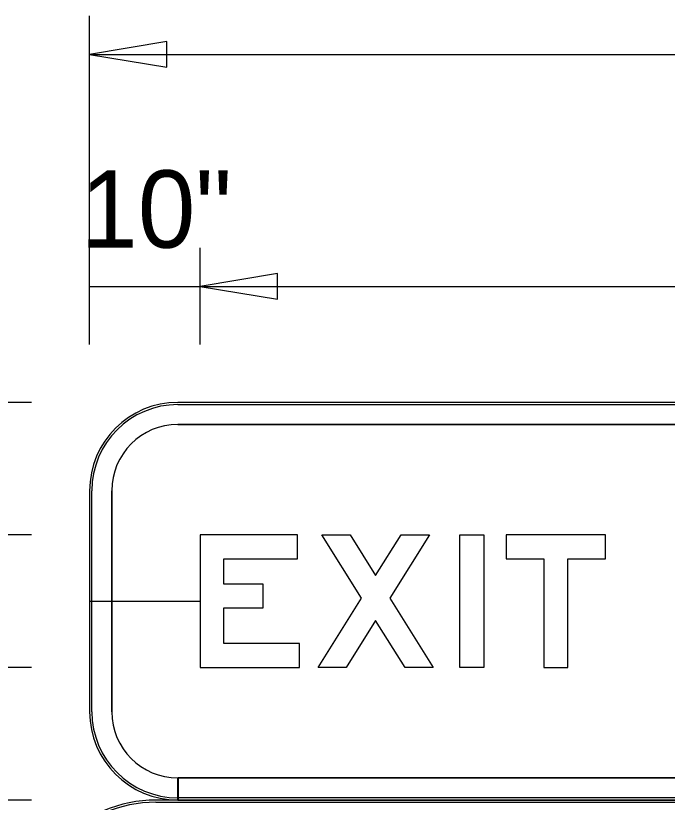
# Model space of a CAD drawing. Extents: x 2149961 to 2150220, y 145114 to 145240.
# Drawn here: x 2150090.22 to 2150095.14, y 145160.78 to 145166.72 of the extents above; entities that cross this region are included whole.
import ezdxf

# ---------------------------------------------------------------- set-up
doc = ezdxf.new("R2010")
doc.units = 0
for name, color, linetype in [('GSBWFILL', 7, 'Continuous'), ('GSCOLORFILL', 7, 'Continuous'), ('GSDIMS', 7, 'Continuous'), ('GSOUTLINE', 7, 'Continuous'), ('NON-PLOT', 7, 'Continuous')]:
    doc.layers.add(name, color=color, linetype=linetype)

msp = doc.modelspace()

# ---------------------------------------------------------------- linework, layer by layer
at = {"layer": 'GSBWFILL'}
for p, q in [((2150105.1121, 145163.7999), (2150091.4452, 145163.7999)), ((2150091.4452, 145163.6333), (2150105.1121, 145163.6333)), ((2150090.7785, 145163.1333), (2150090.7785, 145161.4663)), ((2150090.9452, 145161.4663), (2150090.9452, 145163.1333)), ((2150091.4452, 145160.7997), (2150091.4452, 145160.9663)), ((2150105.1121, 145160.9663), (2150091.4468, 145160.9663)), ((2150091.4468, 145160.9663), (2150091.4468, 145160.7997)), ((2150104.7786, 145160.7997), (2150091.2786, 145160.7997)), ((2150091.4468, 145160.7997), (2150105.1121, 145160.7997))]:
    msp.add_line(p, q, dxfattribs=at)
for points in [[(2150092.3618, 145161.9798), (2150091.7918, 145161.9798), (2150091.7918, 145162.2488), (2150092.0868, 145162.2488), (2150092.0868, 145162.4288), (2150091.7918, 145162.4288), (2150091.7918, 145162.6198), (2150092.3468, 145162.6198), (2150092.3468, 145162.7998), (2150091.6118, 145162.7998), (2150091.6118, 145161.7998), (2150092.3618, 145161.7998)], [(2150093.1593, 145161.7998), (2150092.9368, 145162.1544), (2150092.7143, 145161.7998), (2150092.5018, 145161.7998), (2150092.8306, 145162.3237), (2150092.5318, 145162.7998), (2150092.7443, 145162.7998), (2150092.9368, 145162.493), (2150093.1293, 145162.7998), (2150093.3418, 145162.7998), (2150093.0431, 145162.3237), (2150093.3718, 145161.7998)], [(2150093.5718, 145161.7998), (2150093.5718, 145162.7998), (2150093.7518, 145162.7998), (2150093.7518, 145161.7998)], [(2150093.9218, 145162.6198), (2150094.2068, 145162.6198), (2150094.2068, 145161.7998), (2150094.3868, 145161.7998), (2150094.3868, 145162.6198), (2150094.6718, 145162.6198), (2150094.6718, 145162.7998), (2150093.9218, 145162.7998)]]:
    msp.add_lwpolyline(points, close=True, dxfattribs=at)
for centre, radius, start, end in [((2150091.4452, 145163.1333), 0.6667, 90, 180), ((2150091.4452, 145163.1333), 0.5, 90, 180), ((2150091.4452, 145161.4663), 0.6667, 180, 270), ((2150091.4452, 145161.4663), 0.5, 180, 270), ((2150091.2786, 145159.7997), 1, 90, 180)]:
    msp.add_arc(centre, radius, start, end, dxfattribs=at)
at = {"layer": 'GSCOLORFILL'}
for p, q in [((2150105.1121, 145163.7999), (2150091.4452, 145163.7999)), ((2150105.1121, 145163.7999), (2150091.4452, 145163.7999)), ((2150105.1121, 145163.7999), (2150091.4452, 145163.7999)), ((2150091.4452, 145163.7833), (2150105.1121, 145163.7833)), ((2150091.4452, 145163.6333), (2150105.1121, 145163.6333)), ((2150090.7785, 145163.1333), (2150090.7785, 145161.4663)), ((2150090.7785, 145163.1333), (2150090.7785, 145161.4663)), ((2150090.7785, 145163.1333), (2150090.7785, 145161.4663)), ((2150090.7952, 145161.4663), (2150090.7952, 145163.1333)), ((2150090.9452, 145161.4663), (2150090.9452, 145163.1333)), ((2150091.4452, 145160.7997), (2150091.4452, 145160.9663)), ((2150105.1121, 145160.9663), (2150091.4468, 145160.9663)), ((2150091.4468, 145160.9663), (2150091.4468, 145160.7997)), ((2150104.7786, 145160.7997), (2150091.2786, 145160.7997)), ((2150104.7786, 145160.7997), (2150091.2786, 145160.7997)), ((2150104.7786, 145160.7997), (2150091.2786, 145160.7997)), ((2150091.2786, 145160.783), (2150104.7786, 145160.783)), ((2150091.4452, 145160.7997), (2150091.4452, 145160.8163)), ((2150091.4452, 145160.7997), (2150105.1121, 145160.7997)), ((2150105.1121, 145160.8163), (2150091.4453, 145160.8163)), ((2150091.4453, 145160.8163), (2150091.4453, 145160.7997)), ((2150091.4453, 145160.7997), (2150105.1121, 145160.7997)), ((2150091.4468, 145160.7997), (2150105.1121, 145160.7997))]:
    msp.add_line(p, q, dxfattribs=at)
for points in [[(2150092.3618, 145161.9798), (2150091.7918, 145161.9798), (2150091.7918, 145162.2488), (2150092.0868, 145162.2488), (2150092.0868, 145162.4288), (2150091.7918, 145162.4288), (2150091.7918, 145162.6198), (2150092.3468, 145162.6198), (2150092.3468, 145162.7998), (2150091.6118, 145162.7998), (2150091.6118, 145161.7998), (2150092.3618, 145161.7998)], [(2150093.1593, 145161.7998), (2150092.9368, 145162.1544), (2150092.7143, 145161.7998), (2150092.5018, 145161.7998), (2150092.8306, 145162.3237), (2150092.5318, 145162.7998), (2150092.7443, 145162.7998), (2150092.9368, 145162.493), (2150093.1293, 145162.7998), (2150093.3418, 145162.7998), (2150093.0431, 145162.3237), (2150093.3718, 145161.7998)], [(2150093.5718, 145161.7998), (2150093.5718, 145162.7998), (2150093.7518, 145162.7998), (2150093.7518, 145161.7998)], [(2150093.9218, 145162.6198), (2150094.2068, 145162.6198), (2150094.2068, 145161.7998), (2150094.3868, 145161.7998), (2150094.3868, 145162.6198), (2150094.6718, 145162.6198), (2150094.6718, 145162.7998), (2150093.9218, 145162.7998)]]:
    msp.add_lwpolyline(points, close=True, dxfattribs=at)
for centre, radius, start, end in [((2150091.4452, 145163.1333), 0.6667, 90, 180), ((2150091.4452, 145163.1333), 0.6667, 90, 180), ((2150091.4452, 145163.1333), 0.6667, 90, 180), ((2150091.4452, 145163.1333), 0.65, 90, 180), ((2150091.4452, 145163.1333), 0.5, 90, 180), ((2150091.4452, 145161.4663), 0.6667, 180, 270), ((2150091.4452, 145161.4663), 0.6667, 180, 270), ((2150091.4452, 145161.4663), 0.6667, 180, 270), ((2150091.4452, 145161.4663), 0.65, 180, 270), ((2150091.4452, 145161.4663), 0.5, 180, 270), ((2150091.2786, 145159.7997), 1, 90, 180), ((2150091.2786, 145159.7997), 1, 90, 180), ((2150091.2786, 145159.7997), 1, 90, 180), ((2150091.2786, 145159.7997), 0.9833, 90, 180)]:
    msp.add_arc(centre, radius, start, end, dxfattribs=at)
at = {"layer": 'GSDIMS'}
for p, q in [((2150090.7785, 145165.9875), (2150090.7785, 145166.7167)), ((2150090.7785, 145166.425), (2150105.7788, 145166.425)), ((2150090.7785, 145164.2375), (2150090.7785, 145165.9875)), ((2150090.7785, 145164.2375), (2150090.7785, 145164.9667)), ((2150091.6118, 145164.2375), (2150091.6118, 145164.9667)), ((2150091.6118, 145164.2375), (2150091.6118, 145164.9667)), ((2150090.7785, 145164.675), (2150091.6118, 145164.675)), ((2150091.6118, 145164.675), (2150104.9454, 145164.675)), ((2150090.341, 145163.8), (2150086.841, 145163.8)), ((2150090.341, 145163.8), (2150089.6118, 145163.8)), ((2150090.341, 145162.7998), (2150089.6118, 145162.7998)), ((2150090.341, 145162.7998), (2150089.6118, 145162.7998)), ((2150090.341, 145161.7998), (2150089.6118, 145161.7998)), ((2150090.341, 145161.7998), (2150089.6118, 145161.7998)), ((2150090.341, 145160.7996), (2150086.841, 145160.7996)), ((2150090.341, 145160.7996), (2150089.6118, 145160.7996))]:
    msp.add_line(p, q, dxfattribs=at)
for points in [[(2150090.7785, 145166.425), (2150091.3618, 145166.3278), (2150091.3618, 145166.5222)], [(2150091.6118, 145164.675), (2150092.1952, 145164.5778), (2150092.1952, 145164.7722)]]:
    msp.add_lwpolyline(points, close=True, dxfattribs=at)
at = {"layer": 'GSOUTLINE'}
for p, q in [((2150105.1121, 145163.7999), (2150091.4452, 145163.7999)), ((2150105.1121, 145163.6333), (2150091.4452, 145163.6333)), ((2150090.7785, 145163.1333), (2150090.7785, 145161.4663)), ((2150090.9452, 145163.1333), (2150090.9452, 145161.4663)), ((2150091.4452, 145160.9663), (2150105.1121, 145160.9663)), ((2150104.7786, 145160.7997), (2150091.2786, 145160.7997)), ((2150091.4452, 145160.7997), (2150105.1121, 145160.7997))]:
    msp.add_line(p, q, dxfattribs=at)
for points in [[(2150092.3618, 145161.9798), (2150091.7918, 145161.9798), (2150091.7918, 145162.2488), (2150092.0868, 145162.2488), (2150092.0868, 145162.4288), (2150091.7918, 145162.4288), (2150091.7918, 145162.6198), (2150092.3468, 145162.6198), (2150092.3468, 145162.7998), (2150091.6118, 145162.7998), (2150091.6118, 145161.7998), (2150092.3618, 145161.7998)], [(2150093.1593, 145161.7998), (2150092.9368, 145162.1544), (2150092.7143, 145161.7998), (2150092.5018, 145161.7998), (2150092.8306, 145162.3237), (2150092.5318, 145162.7998), (2150092.7443, 145162.7998), (2150092.9368, 145162.493), (2150093.1293, 145162.7998), (2150093.3418, 145162.7998), (2150093.0431, 145162.3237), (2150093.3718, 145161.7998)], [(2150093.5718, 145161.7998), (2150093.5718, 145162.7998), (2150093.7518, 145162.7998), (2150093.7518, 145161.7998)], [(2150093.9218, 145162.6198), (2150094.2068, 145162.6198), (2150094.2068, 145161.7998), (2150094.3868, 145161.7998), (2150094.3868, 145162.6198), (2150094.6718, 145162.6198), (2150094.6718, 145162.7998), (2150093.9218, 145162.7998)]]:
    msp.add_lwpolyline(points, close=True, dxfattribs=at)
for centre, radius, start, end in [((2150091.4452, 145163.1333), 0.6667, 90, 180), ((2150091.4452, 145163.1333), 0.5, 90, 180), ((2150091.4452, 145161.4663), 0.6667, 180, 270), ((2150091.4452, 145161.4663), 0.5, 180, 270), ((2150091.2786, 145159.7997), 1, 90, 180)]:
    msp.add_arc(centre, radius, start, end, dxfattribs=at)
at = {"layer": 'NON-PLOT'}
msp.add_line((2150090.7785, 145162.2998), (2150091.6118, 145162.2998), dxfattribs=at)

# ---------------------------------------------------------------- texts
at = {"layer": 'GSDIMS'}
msp.add_text('10"', height=0.58333, dxfattribs=at).set_placement((2150090.7086, 145164.9667))

doc.saveas('drawing.dxf')
